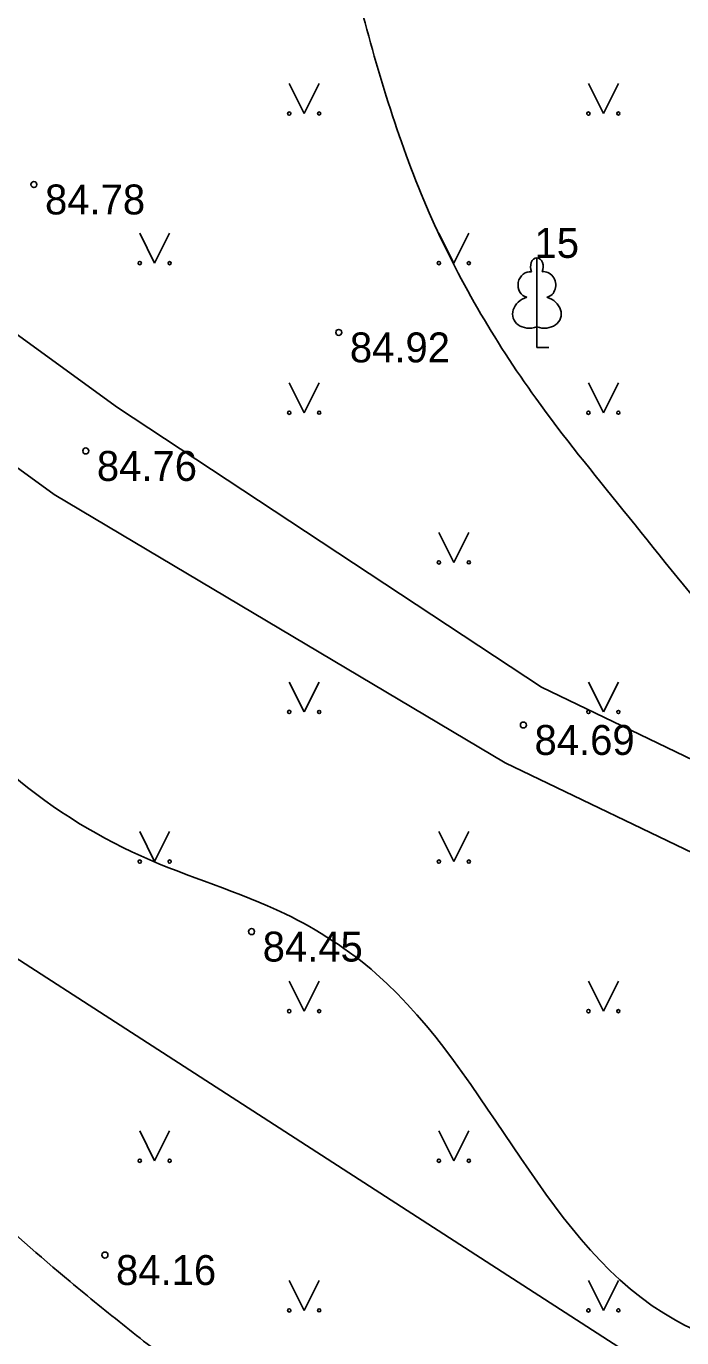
# Model space of a CAD drawing. Extents: x 576692 to 577659, y 273254 to 273799.
# Drawn here: x 577382.85 to 577393.81, y 273352.04 to 273373.96 of the extents above; entities that cross this region are included whole.
import ezdxf

# ---------------------------------------------------------------- set-up
doc = ezdxf.new("R2010")
doc.units = 0
for name, color, linetype in [('APGR_SARK_####_####_#', 7, 'Continuous'), ('BUVE_BALK_####_####_#', 7, 'Continuous'), ('ELEK_ELEM_####_####_#', 7, 'Continuous'), ('GEOD_ELEM_####_TKST_#', 7, 'Continuous'), ('GEOD_SITP_####_TKST_#', 7, 'Continuous'), ('HIDT_REZV_####_TKST_#', 7, 'Continuous'), ('LKAN_ELEM_PAST_TKST_#', 7, 'Continuous'), ('RELJ_ELEM_####_####_#', 7, 'Continuous'), ('TERT_KRND_####_####_#', 7, 'Continuous')]:
    doc.layers.add(name, color=color, linetype=linetype)

msp = doc.modelspace()

# ---------------------------------------------------------------- linework, layer by layer
at = {"layer": 'BUVE_BALK_####_####_#'}
msp.add_spline([(577351.643, 273371.209), (577352.97, 273370.365), (577358.673, 273367), (577364.631, 273363.026), (577370.451, 273359.144), (577374.944, 273356.298), (577379.507, 273353.374), (577386.453, 273349.697), (577394.005, 273344.768), (577399.57, 273339.622), (577404.74, 273334.558), (577406.081, 273332.747), (577417.004, 273319.803), (577424.343, 273307.723), (577430.766, 273297.003)], degree=3, dxfattribs=at)
at = {"layer": 'ELEK_ELEM_####_####_#'}
for points in [[(577384.378, 273367.589), (577379.454, 273371.166), (577372.842, 273375.547)], [(577383.32, 273366.133), (577378.428, 273369.686), (577371.848, 273374.047)], [(577384.378, 273367.589), (577391.467, 273362.913)], [(577383.32, 273366.133), (577390.859, 273361.651)], [(577391.467, 273362.913), (577398.65, 273359.456), (577406.021, 273355.233), (577412.871, 273351.365), (577420.292, 273348.791), (577425.931, 273347.52), (577432.198, 273346.42), (577437.655, 273344.873)], [(577390.859, 273361.651), (577397.998, 273358.216), (577405.329, 273354.017), (577412.293, 273350.083), (577419.908, 273347.443), (577425.655, 273346.146), (577431.888, 273345.052), (577437.383, 273343.525)]]:
    msp.add_lwpolyline(points, dxfattribs=at)
at = {"layer": 'GEOD_ELEM_####_TKST_#'}
msp.add_spline([(577377.283, 273359.412), (577377.897, 273358.674), (577379.255, 273357.174), (577380.64, 273355.714), (577383.588, 273352.98), (577384.522, 273352.221), (577385.467, 273351.478), (577387.392, 273350.041), (577391.505, 273347.163), (577392.246, 273346.659), (577392.991, 273346.173), (577393.758, 273345.702), (577394.156, 273345.472), (577394.567, 273345.244), (577395.744, 273344.73), (577396.968, 273344.417), (577398.206, 273344.301), (577398.819, 273344.316), (577399.423, 273344.378), (577400.465, 273344.587), (577401.502, 273344.903)], degree=3, dxfattribs=at)
at = {"layer": 'GEOD_SITP_####_TKST_#'}
for points in [[(577428.168, 273375.168), (577425.139, 273374.524), (577422.826, 273374.012), (577421.708, 273373.799), (577420.774, 273373.753), (577420.519, 273373.817), (577420.27, 273373.998), (577420.215, 273374.174), (577420.192, 273374.445), (577420.452, 273375.593), (577420.77, 273377.049), (577420.839, 273377.78), (577420.801, 273378.145), (577420.758, 273378.327), (577420.605, 273378.529), (577420.356, 273378.736), (577419.735, 273378.92), (577419.279, 273378.779), (577418.774, 273378.388), (577418.548, 273378.191), (577418.308, 273378.004), (577417.593, 273377.512), (577416.866, 273377.059), (577415.479, 273376.297), (577414.768, 273376.01), (577414.048, 273375.75), (577412.594, 273375.276), (577410.845, 273374.731), (577409.09, 273374.234), (577405.568, 273373.347), (577404.8, 273373.416), (577404.197, 273373.813), (577403.641, 273374.234), (577402.637, 273375.138), (577400.863, 273377.135), (577400.246, 273377.889), (577397.139, 273381.946), (577394.643, 273385.194), (577394.142, 273385.923), (577389.748, 273392.641), (577389.025, 273393.685), (577388.671, 273394.211), (577388.503, 273394.481), (577388.344, 273394.756), (577388.194, 273395.081), (577387.08, 273397.531), (577386.491, 273398.74), (577385.827, 273399.914), (577385.168, 273400.844), (577384.435, 273401.715), (577382.946, 273403.439), (577382.886, 273403.517), (577382.101, 273404.728), (577381.363, 273405.968), (577379.875, 273408.44), (577379.085, 273409.645), (577377.613, 273411.807), (577377.113, 273412.672), (577375.561, 273415.995), (577375.548, 273416.03), (577375.543, 273416.041), (577375.54, 273416.049), (577375.316, 273417.411), (577375.414, 273418.826), (577375.464, 273419.186), (577375.526, 273419.545), (577375.594, 273420.266), (577375.521, 273421.363), (577375.434, 273422.397), (577375.251, 273423.095), (577375.076, 273423.421), (577374.843, 273423.729), (577374.575, 273423.928)], [(577429.591, 273361.951), (577428.311, 273361.772), (577427.265, 273361.772), (577424.852, 273362.177), (577423.195, 273361.65), (577421.402, 273360.267), (577420, 273360), (577419.611, 273359.734), (577419.101, 273357.06), (577418.153, 273356.539), (577416.36, 273356.29), (577414.77, 273356.692), (577414.204, 273357.222), (577414.068, 273358.431), (577414.75, 273360), (577412.925, 273359.58), (577411.269, 273359.239), (577409.996, 273359.395), (577407.012, 273360.145), (577404.198, 273360.541), (577401.27, 273360.711), (577398.625, 273361.263), (577395.896, 273362.55), (577394.467, 273363.895), (577392.827, 273365.875), (577391.37, 273367.743), (577389.588, 273370.842), (577388.428, 273374.351), (577387.382, 273378.908), (577385.882, 273384.893), (577385.006, 273387.129), (577383.563, 273389.463), (577382.149, 273391.657), (577381.116, 273393.793), (577379.843, 273396.411), (577378.669, 273398.449), (577376.774, 273401.208), (577375.388, 273403.458), (577374.087, 273405.552), (577372.744, 273407.052), (577371.612, 273409.075), (577370.34, 273411.755)], [(577367.535, 273400.415), (577367.632, 273400.396), (577368.086, 273400.276), (577368.539, 273400.107), (577369.41, 273399.689), (577370.202, 273399.194), (577370.923, 273398.612), (577371.583, 273397.936), (577372.847, 273396.347), (577373.41, 273395.522), (577373.928, 273394.663), (577374.372, 273393.829), (577374.868, 273393.037), (577375.066, 273392.807), (577375.289, 273392.601), (577375.518, 273392.399), (577375.733, 273392.182), (577376.123, 273391.703), (577376.436, 273391.164), (577376.661, 273390.559), (577376.819, 273389.946), (577376.917, 273389.326), (577376.958, 273388.7), (577377.035, 273384.769), (577377.062, 273382.493), (577377.152, 273380.383), (577377.225, 273379.329), (577377.306, 273378.276), (577377.53, 273376.383), (577377.743, 273375.378), (577378.809, 273371.569), (577379.1, 273370.371), (577380.81, 273363.592), (577384.769, 273360.093), (577387.183, 273359.124), (577388.703, 273358.125), (577393.707, 273352.334), (577396.398, 273351.581), (577401.423, 273351.732), (577405.187, 273352.259), (577407.728, 273352.617)], [(577365.349, 273362.547), (577366.492, 273359.379), (577367.657, 273356.774), (577368.348, 273355.221), (577368.942, 273353.903), (577369.751, 273352.312), (577370.6, 273350.741), (577371.46, 273349.176), (577372.301, 273347.602), (577372.313, 273347.578), (577372.318, 273347.565), (577372.725, 273346.371), (577373.087, 273345.166), (577373.611, 273342.714), (577374.117, 273339.024), (577374.185, 273338.496), (577374.401, 273337.896), (577375.225, 273336.489), (577376.078, 273335.117), (577376.96, 273333.766), (577377.865, 273332.425), (577379.066, 273330.747), (577379.449, 273330.333), (577381.126, 273328.886), (577383.664, 273326.829), (577384.277, 273326.41), (577384.983, 273326.11), (577385.688, 273325.954), (577386.394, 273325.827), (577387.807, 273325.659), (577389.219, 273325.598), (577390.63, 273325.637), (577393.764, 273325.89), (577396.896, 273326.271), (577397.957, 273326.471), (577398.463, 273326.676), (577400.522, 273327.818), (577403.378, 273329.367), (577403.504, 273329.436)], [(577369.516, 273359.475), (577370.668, 273357.281), (577371.625, 273355.151), (577372.622, 273352.974), (577372.999, 273352.387), (577373.369, 273351.796), (577373.784, 273351.132), (577374.212, 273350.476), (577374.626, 273349.811), (577374.821, 273349.471), (577375.002, 273349.123), (577375.514, 273347.976), (577375.956, 273346.803), (577376.571, 273345.024), (577376.782, 273344.433), (577377.044, 273343.704), (577377.322, 273343.049), (577377.611, 273342.399), (577378.594, 273340.191), (577379.602, 273337.992), (577379.867, 273337.507), (577380.184, 273337.052), (577380.536, 273336.619), (577380.911, 273336.198), (577382.739, 273334.416), (577384.764, 273332.86)], [(577374.666, 273358.396), (577376.051, 273357.03), (577377.034, 273355.545), (577377.436, 273354.34), (577378.038, 273352.072), (577378.447, 273351.113), (577379.161, 273349.602), (577382.257, 273343.752), (577383.355, 273342.192), (577385.507, 273340.587), (577388.608, 273339.291), (577393.269, 273338.365), (577396.151, 273338.396), (577399.386, 273339.187), (577400.243, 273339.537), (577401.439, 273339.658), (577402.489, 273339.561), (577403.576, 273339.658), (577404.627, 273339.863)]]:
    msp.add_spline(points, degree=3, dxfattribs=at)
at = {"layer": 'LKAN_ELEM_PAST_TKST_#'}
for p, q in [((577387.25, 273373), (577387.5, 273372.5)), ((577387.5, 273372.5), (577387.75, 273373)), ((577392.25, 273373), (577392.5, 273372.5)), ((577392.5, 273372.5), (577392.75, 273373)), ((577384.75, 273370.5), (577385, 273370)), ((577385, 273370), (577385.25, 273370.5)), ((577389.75, 273370.5), (577390, 273370)), ((577390, 273370), (577390.25, 273370.5)), ((577391.388, 273368.935), (577391.388, 273368.588)), ((577391.388, 273368.588), (577391.588, 273368.588)), ((577387.25, 273368), (577387.5, 273367.5)), ((577387.5, 273367.5), (577387.75, 273368)), ((577392.25, 273368), (577392.5, 273367.5)), ((577392.5, 273367.5), (577392.75, 273368)), ((577389.75, 273365.5), (577390, 273365)), ((577390, 273365), (577390.25, 273365.5)), ((577387.25, 273363), (577387.5, 273362.5)), ((577387.5, 273362.5), (577387.75, 273363)), ((577392.25, 273363), (577392.5, 273362.5)), ((577392.5, 273362.5), (577392.75, 273363)), ((577384.75, 273360.5), (577385, 273360)), ((577385, 273360), (577385.25, 273360.5)), ((577389.75, 273360.5), (577390, 273360)), ((577390, 273360), (577390.25, 273360.5)), ((577387.25, 273358), (577387.5, 273357.5)), ((577387.5, 273357.5), (577387.75, 273358)), ((577392.25, 273358), (577392.5, 273357.5)), ((577392.5, 273357.5), (577392.75, 273358)), ((577384.75, 273355.5), (577385, 273355)), ((577385, 273355), (577385.25, 273355.5)), ((577389.75, 273355.5), (577390, 273355)), ((577390, 273355), (577390.25, 273355.5)), ((577387.25, 273353), (577387.5, 273352.5)), ((577387.5, 273352.5), (577387.75, 273353)), ((577392.25, 273353), (577392.5, 273352.5)), ((577392.5, 273352.5), (577392.75, 273353))]:
    msp.add_line(p, q, dxfattribs=at)
for points in [[(577391.388, 273370.088), (577391.388, 273368.935)], [(577391.478, 273369.856), (577391.477, 273369.857)]]:
    msp.add_lwpolyline(points, dxfattribs=at)
for centre, radius in [((577387.25, 273372.5), 0.028), ((577387.75, 273372.5), 0.0263), ((577392.25, 273372.5), 0.028), ((577392.75, 273372.5), 0.0263), ((577384.75, 273370), 0.028), ((577385.25, 273370), 0.0263), ((577389.75, 273370), 0.028), ((577390.25, 273370), 0.0263), ((577387.25, 273367.5), 0.028), ((577387.75, 273367.5), 0.0263), ((577392.25, 273367.5), 0.028), ((577392.75, 273367.5), 0.0263), ((577389.75, 273365), 0.028), ((577390.25, 273365), 0.0263), ((577387.25, 273362.5), 0.028), ((577387.75, 273362.5), 0.0263), ((577392.25, 273362.5), 0.028), ((577392.75, 273362.5), 0.0263), ((577384.75, 273360), 0.028), ((577385.25, 273360), 0.0263), ((577389.75, 273360), 0.028), ((577390.25, 273360), 0.0263), ((577387.25, 273357.5), 0.028), ((577387.75, 273357.5), 0.0263), ((577392.25, 273357.5), 0.028), ((577392.75, 273357.5), 0.0263), ((577384.75, 273355), 0.028), ((577385.25, 273355), 0.0263), ((577389.75, 273355), 0.028), ((577390.25, 273355), 0.0263), ((577387.25, 273352.5), 0.028), ((577387.75, 273352.5), 0.0263), ((577392.25, 273352.5), 0.028), ((577392.75, 273352.5), 0.0263)]:
    msp.add_circle(centre, radius, dxfattribs=at)
for centre, major_axis, ratio, start_param, end_param in [((577391.388, 273369.938), (0, -0.15), 0.707107, 3.14537, 5.287485), ((577391.388, 273369.938), (0, -0.15), 0.707107, 0.995701, 3.137816), ((577391.26, 273369.643), (-0.039, -0.212), 0.861323, 3.141593, 6.283185), ((577391.516, 273369.643), (0.039, -0.212), 0.861323, 0, 3.141593), ((577391.298, 273369.181), (0.307, 0.095), 0.814445, 1.570796, 4.752015), ((577391.478, 273369.181), (-0.307, 0.095), 0.814445, 1.531171, 4.712389)]:
    msp.add_ellipse(centre, major_axis=major_axis, ratio=ratio, start_param=start_param, end_param=end_param, dxfattribs=at)
at = {"layer": 'RELJ_ELEM_####_####_#'}
for centre in [(577382.982, 273371.314), (577388.077, 273368.842), (577383.849, 273366.861), (577391.163, 273362.282), (577386.62, 273358.829), (577384.169, 273353.424)]:
    msp.add_circle(centre, 0.05, dxfattribs=at)
at = {"layer": 'TERT_KRND_####_####_#'}
msp.add_lwpolyline([(577471.439, 273417.943), (577504.938, 273370.442), (577469.56, 273330.315), (577408.781, 273341.539), (577378.053, 273361.375), (577348.46, 273393.654), (577360.328, 273412.589)], dxfattribs=at)

# ---------------------------------------------------------------- texts
at = {"layer": 'APGR_SARK_####_####_#'}
msp.add_text(' 15', height=0.5, dxfattribs=at).set_placement((577391.163, 273370.088))
at = {"layer": 'HIDT_REZV_####_TKST_#'}
for s, p in [(' 84.78', (577382.982, 273370.814)), (' 84.92', (577388.077, 273368.342)), (' 84.76', (577383.849, 273366.361)), (' 84.69', (577391.163, 273361.782)), (' 84.45', (577386.62, 273358.329)), (' 84.16', (577384.169, 273352.924))]:
    msp.add_text(s, height=0.5, dxfattribs=at).set_placement(p)

doc.saveas('drawing.dxf')
